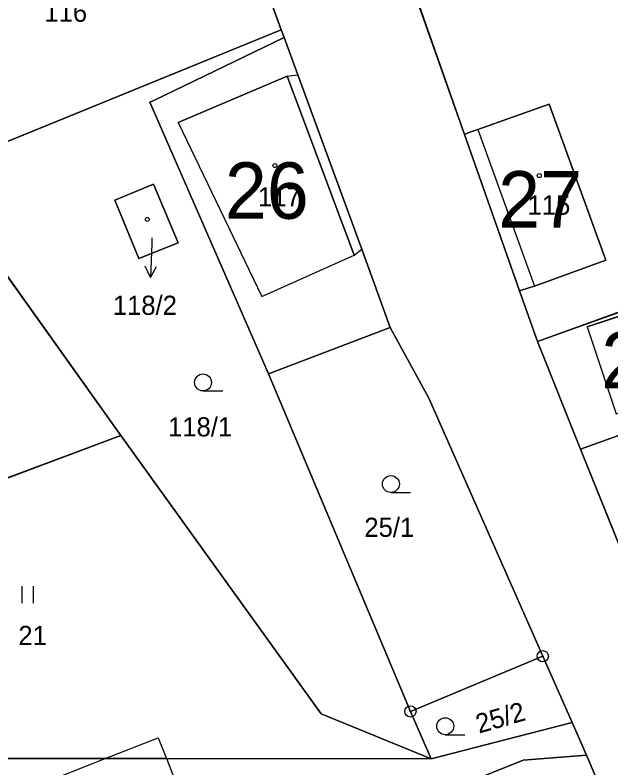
# Model space of a CAD drawing. Extents: x -689422 to -685210, y -987725 to -982160.
# Drawn here: x -686130.8 to -686078, y -987074.6 to -987007.8 of the extents above; entities that cross this region are included whole.
import ezdxf

# ---------------------------------------------------------------- set-up
doc = ezdxf.new("R2010")
doc.units = 0
for name, color, linetype in [('KN_Budovy', 7, 'Continuous'), ('KN_Budovy_cisla_domovni', 7, 'Continuous'), ('KN_Hranice_parcel', 7, 'Continuous'), ('KN_Hranice_parcel_vnitrni_kresba', 7, 'Continuous'), ('KN_Parcelni cisla', 7, 'Continuous'), ('KN_Parcelni cisla_sipky', 7, 'Continuous'), ('KN_Polygon parcely', 7, 'Continuous'), ('KN_POZEMKY_OSTATNI PLOCHA', 7, 'Continuous'), ('KN_POZEMKY_TTP', 7, 'Continuous'), ('KN_POZEMKY_ZAHRADA', 7, 'Continuous'), ('KN_POZEMKY_ZASTAVENA PLOCHA', 7, 'Continuous'), ('KN_VYUZITI_16_ostatni plocha_silnice', 7, 'Continuous'), ('KN_VYUZITI_17_ostatni plocha_ostatni komunikace', 7, 'Continuous'), ('KN_VYUZITI_23_ostatni plocha_manipulacni plocha', 7, 'Continuous'), ('KN_Značky bodu BP', 7, 'Continuous'), ('KN_Značky budov', 7, 'Continuous'), ('KN_Značky kultur', 7, 'Continuous')]:
    doc.layers.add(name, color=color, linetype=linetype)

msp = doc.modelspace()

# ---------------------------------------------------------------- linework, layer by layer
at = {"layer": 'KN_Budovy'}
for points in [[(-686116.36, -987017.37), (-686108.96, -987032.81), (-686100.74, -987029.12), (-686106.7, -987013.25)], [(-686089.79, -987017.98), (-686084.74, -987031.87), (-686078.42, -987029.57), (-686083.44, -987015.75)], [(-686118.56, -987022.83), (-686121.98, -987024.25), (-686119.87, -987029.42), (-686116.37, -987028.04)], [(-686071.77, -987034.78), (-686072.39, -987032.93), (-686080.08, -987035.5), (-686077.52, -987043.22), (-686069.8, -987040.58), (-686070.91, -987037.31), (-686069.46, -987036.81), (-686070.32, -987034.29)]]:
    msp.add_lwpolyline(points, close=True, dxfattribs=at)
at = {"layer": 'KN_Hranice_parcel'}
for p, q in [((-686115.2, -986987.3), (-686107.22, -987009.14)), ((-686090.96, -987018.42), (-686097.69, -986999.31)), ((-686138.15, -987021.74), (-686107.22, -987009.14)), ((-686107.22, -987009.14), (-686106.96, -987009.84)), ((-686086.08, -987032.29), (-686090.96, -987018.42)), ((-686121.46, -987045.14), (-686138.15, -987021.74)), ((-686084.5, -987036.79), (-686086.08, -987032.29)), ((-686108.34, -987039.67), (-686097.55, -987035.55)), ((-686084.5, -987036.79), (-686080.66, -987046.34)), ((-686095.76, -987069.6), (-686108.34, -987039.67)), ((-686067.83, -987041.72), (-686080.66, -987046.34)), ((-686121.46, -987045.14), (-686164.44, -987061.16)), ((-686080.66, -987046.34), (-686075.94, -987058.09)), ((-686095.76, -987069.6), (-686084.02, -987064.7)), ((-686084.02, -987064.7), (-686081.41, -987070.59)), ((-686093.91, -987073.8), (-686095.76, -987069.6)), ((-686081.41, -987070.59), (-686093.91, -987073.8)), ((-686081.41, -987070.59), (-686080.13, -987073.48)), ((-686080.13, -987073.48), (-686079.38, -987075.29))]:
    msp.add_line(p, q, dxfattribs=at)
for points in [[(-686106.96, -987009.84), (-686118.46, -987015.39), (-686118.87, -987015.57), (-686108.34, -987039.67)], [(-686106.96, -987009.84), (-686105.76, -987013.13), (-686100.06, -987028.6), (-686097.55, -987035.55)], [(-686090.96, -987018.42), (-686090.48, -987018.24), (-686089.79, -987017.98), (-686083.44, -987015.75), (-686078.42, -987029.57), (-686084.74, -987031.87), (-686085.16, -987032), (-686086.08, -987032.29)], [(-686118.56, -987022.83), (-686116.37, -987028.04), (-686119.87, -987029.42), (-686121.98, -987024.25), (-686118.56, -987022.83)], [(-686071.08, -987032.05), (-686072.85, -987032.6), (-686083.42, -987036.41), (-686084.5, -987036.79)], [(-686097.55, -987035.55), (-686094.14, -987041.82), (-686084.02, -987064.7)], [(-686093.91, -987073.8), (-686103.67, -987069.8), (-686121.46, -987045.14)], [(-686164.44, -987061.16), (-686141.09, -987073.76), (-686122.84, -987073.78), (-686117.41, -987073.78), (-686093.91, -987073.8)], [(-686094.88, -987081.5), (-686091.35, -987076.18), (-686085.76, -987073.93), (-686080.13, -987073.48)]]:
    msp.add_lwpolyline(points, dxfattribs=at)
at = {"layer": 'KN_Hranice_parcel_vnitrni_kresba'}
for p, q in [((-686116.36, -987017.37), (-686106.7, -987013.25)), ((-686106.7, -987013.25), (-686105.76, -987013.13)), ((-686106.7, -987013.25), (-686100.74, -987029.12)), ((-686116.36, -987017.37), (-686108.96, -987032.81)), ((-686089.79, -987017.98), (-686084.74, -987031.87)), ((-686100.74, -987029.12), (-686100.06, -987028.6)), ((-686108.96, -987032.81), (-686100.74, -987029.12)), ((-686080.08, -987035.5), (-686072.39, -987032.93)), ((-686080.08, -987035.5), (-686077.52, -987043.22)), ((-686122.84, -987073.78), (-686118.14, -987071.93)), ((-686118.14, -987071.93), (-686117.41, -987073.78)), ((-686129, -987076.19), (-686122.84, -987073.78)), ((-686117.41, -987073.78), (-686115.8, -987077.89))]:
    msp.add_line(p, q, dxfattribs=at)
at = {"layer": 'KN_Parcelni cisla_sipky'}
for p, q in [((-686118.72, -987028.13), (-686118.825, -987031.129)), ((-686118.7, -987027.61), (-686118.72, -987028.13)), ((-686118.825, -987031.129), (-686119.29, -987030.111)), ((-686118.825, -987031.129), (-686118.289, -987030.146))]:
    msp.add_line(p, q, dxfattribs=at)
at = {"layer": 'KN_Polygon parcely'}
for points in [[(-686138.15, -987021.74), (-686150.92, -987003.84), (-686167.17, -986981.44), (-686169.56, -987057.31), (-686164.44, -987061.16), (-686121.46, -987045.14)], [(-686107.22, -987009.14), (-686115.2, -986987.3), (-686128.54, -986993.44), (-686131.79, -986994.95), (-686150.92, -987003.84), (-686138.15, -987021.74)], [(-686071.08, -987032.05), (-686058.93, -987028.09), (-686057.95, -987027.77), (-686058.05, -987027.25), (-686064.65, -986989.12), (-686081.41, -986994.33), (-686097.69, -986999.31), (-686090.96, -987018.42), (-686090.48, -987018.24), (-686089.79, -987017.98), (-686083.44, -987015.75), (-686078.42, -987029.57), (-686084.74, -987031.87), (-686085.16, -987032), (-686086.08, -987032.29), (-686084.5, -987036.79), (-686083.42, -987036.41), (-686072.85, -987032.6)], [(-686095.76, -987069.6), (-686108.34, -987039.67), (-686118.87, -987015.57), (-686118.46, -987015.39), (-686106.96, -987009.84), (-686107.22, -987009.14), (-686138.15, -987021.74), (-686121.46, -987045.14), (-686103.67, -987069.8), (-686093.91, -987073.8)], [(-686118.46, -987015.39), (-686118.87, -987015.57), (-686108.34, -987039.67), (-686097.55, -987035.55), (-686100.06, -987028.6), (-686105.76, -987013.13), (-686106.96, -987009.84)], [(-686086.08, -987032.29), (-686085.16, -987032), (-686084.74, -987031.87), (-686078.42, -987029.57), (-686083.44, -987015.75), (-686089.79, -987017.98), (-686090.48, -987018.24), (-686090.96, -987018.42)], [(-686118.56, -987022.83), (-686116.37, -987028.04), (-686119.87, -987029.42), (-686121.98, -987024.25)], [(-686118.56, -987022.83), (-686121.98, -987024.25), (-686119.87, -987029.42), (-686116.37, -987028.04)], [(-686069.46, -987036.81), (-686070.32, -987034.29), (-686071.08, -987032.05), (-686072.85, -987032.6), (-686083.42, -987036.41), (-686084.5, -987036.79), (-686080.66, -987046.34), (-686067.83, -987041.72)], [(-686095.76, -987069.6), (-686084.02, -987064.7), (-686094.14, -987041.82), (-686097.55, -987035.55), (-686108.34, -987039.67)], [(-686075.94, -987058.09), (-686063.19, -987052.43), (-686067.83, -987041.72), (-686080.66, -987046.34)], [(-686141.09, -987073.76), (-686122.84, -987073.78), (-686117.41, -987073.78), (-686093.91, -987073.8), (-686103.67, -987069.8), (-686121.46, -987045.14), (-686164.44, -987061.16)], [(-686135.99, -987096.12), (-686124.04, -987090.62), (-686117.66, -987087.74), (-686094.88, -987081.5), (-686091.35, -987076.18), (-686085.76, -987073.93), (-686080.13, -987073.48), (-686081.41, -987070.59), (-686093.91, -987073.8), (-686117.41, -987073.78), (-686122.84, -987073.78), (-686141.09, -987073.76), (-686164.44, -987061.16), (-686146.5, -987089.5), (-686139.73, -987097.8)], [(-686081.41, -987070.59), (-686084.02, -987064.7), (-686095.76, -987069.6), (-686093.91, -987073.8)], [(-686094.88, -987081.5), (-686079.38, -987075.29), (-686080.13, -987073.48), (-686085.76, -987073.93), (-686091.35, -987076.18)]]:
    msp.add_lwpolyline(points, close=True, dxfattribs=at)
for points in [[(-686115.2, -986987.3), (-686107.22, -987009.14), (-686106.96, -987009.84), (-686105.76, -987013.13), (-686100.06, -987028.6), (-686097.55, -987035.55), (-686094.14, -987041.82), (-686084.02, -987064.7), (-686081.41, -987070.59), (-686080.13, -987073.48), (-686079.38, -987075.29), (-686070.14, -987099.36), (-686068.78, -987101.64), (-686056.17, -987116.86), (-686038.83, -987125.06)], [(-685836.82, -987141.27), (-686005, -987118.32), (-686041.83, -987106.17), (-686052.84, -987097.52), (-686058.81, -987092.85), (-686061.49, -987085.48), (-686064.52, -987080.49), (-686065.84, -987078.1), (-686071.7, -987067.5), (-686075.47, -987059.13), (-686075.94, -987058.09), (-686080.66, -987046.34), (-686084.5, -987036.79), (-686086.08, -987032.29), (-686090.96, -987018.42), (-686097.69, -986999.31)]]:
    msp.add_lwpolyline(points, dxfattribs=at)
at = {"layer": 'KN_POZEMKY_OSTATNI PLOCHA'}
for p, q in [((-686107.22, -987009.14), (-686115.2, -986987.3)), ((-686097.69, -986999.31), (-686090.96, -987018.42)), ((-686106.96, -987009.84), (-686107.22, -987009.14)), ((-686105.76, -987013.13), (-686106.96, -987009.84)), ((-686100.06, -987028.6), (-686105.76, -987013.13)), ((-686090.96, -987018.42), (-686086.08, -987032.29)), ((-686097.55, -987035.55), (-686100.06, -987028.6)), ((-686086.08, -987032.29), (-686084.5, -987036.79)), ((-686094.14, -987041.82), (-686097.55, -987035.55)), ((-686084.5, -987036.79), (-686080.66, -987046.34)), ((-686084.02, -987064.7), (-686094.14, -987041.82)), ((-686080.66, -987046.34), (-686075.94, -987058.09)), ((-686081.41, -987070.59), (-686084.02, -987064.7)), ((-686093.91, -987073.8), (-686081.41, -987070.59)), ((-686080.13, -987073.48), (-686081.41, -987070.59)), ((-686081.41, -987070.59), (-686080.13, -987073.48)), ((-686085.76, -987073.93), (-686080.13, -987073.48)), ((-686080.13, -987073.48), (-686085.76, -987073.93)), ((-686080.13, -987073.48), (-686079.38, -987075.29)), ((-686079.38, -987075.29), (-686080.13, -987073.48)), ((-686141.09, -987073.76), (-686122.84, -987073.78)), ((-686122.84, -987073.78), (-686117.41, -987073.78)), ((-686117.41, -987073.78), (-686093.91, -987073.8)), ((-686091.35, -987076.18), (-686085.76, -987073.93)), ((-686085.76, -987073.93), (-686091.35, -987076.18))]:
    msp.add_line(p, q, dxfattribs=at)
at = {"layer": 'KN_POZEMKY_TTP'}
for p, q in [((-686138.15, -987021.74), (-686121.46, -987045.14)), ((-686164.44, -987061.16), (-686121.46, -987045.14)), ((-686121.46, -987045.14), (-686164.44, -987061.16)), ((-686121.46, -987045.14), (-686103.67, -987069.8)), ((-686103.67, -987069.8), (-686093.91, -987073.8)), ((-686122.84, -987073.78), (-686141.09, -987073.76)), ((-686117.41, -987073.78), (-686122.84, -987073.78)), ((-686093.91, -987073.8), (-686117.41, -987073.78))]:
    msp.add_line(p, q, dxfattribs=at)
at = {"layer": 'KN_POZEMKY_ZAHRADA'}
for p, q in [((-686115.2, -986987.3), (-686107.22, -987009.14)), ((-686090.96, -987018.42), (-686097.69, -986999.31)), ((-686107.22, -987009.14), (-686138.15, -987021.74)), ((-686138.15, -987021.74), (-686107.22, -987009.14)), ((-686107.22, -987009.14), (-686106.96, -987009.84)), ((-686106.96, -987009.84), (-686118.46, -987015.39)), ((-686118.46, -987015.39), (-686118.87, -987015.57)), ((-686118.87, -987015.57), (-686108.34, -987039.67)), ((-686083.44, -987015.75), (-686089.79, -987017.98)), ((-686078.42, -987029.57), (-686083.44, -987015.75)), ((-686089.79, -987017.98), (-686090.48, -987018.24)), ((-686090.48, -987018.24), (-686090.96, -987018.42)), ((-686121.46, -987045.14), (-686138.15, -987021.74)), ((-686118.56, -987022.83), (-686121.98, -987024.25)), ((-686116.37, -987028.04), (-686118.56, -987022.83)), ((-686121.98, -987024.25), (-686119.87, -987029.42)), ((-686119.87, -987029.42), (-686116.37, -987028.04)), ((-686084.74, -987031.87), (-686078.42, -987029.57)), ((-686086.08, -987032.29), (-686085.16, -987032)), ((-686085.16, -987032), (-686084.74, -987031.87)), ((-686084.5, -987036.79), (-686086.08, -987032.29)), ((-686072.85, -987032.6), (-686083.42, -987036.41)), ((-686108.34, -987039.67), (-686097.55, -987035.55)), ((-686097.55, -987035.55), (-686094.14, -987041.82)), ((-686083.42, -987036.41), (-686084.5, -987036.79)), ((-686108.34, -987039.67), (-686095.76, -987069.6)), ((-686095.76, -987069.6), (-686108.34, -987039.67)), ((-686094.14, -987041.82), (-686084.02, -987064.7)), ((-686080.66, -987046.34), (-686067.83, -987041.72)), ((-686103.67, -987069.8), (-686121.46, -987045.14)), ((-686075.94, -987058.09), (-686080.66, -987046.34)), ((-686084.02, -987064.7), (-686095.76, -987069.6)), ((-686095.76, -987069.6), (-686084.02, -987064.7)), ((-686084.02, -987064.7), (-686081.41, -987070.59)), ((-686093.91, -987073.8), (-686103.67, -987069.8)), ((-686095.76, -987069.6), (-686093.91, -987073.8)), ((-686093.91, -987073.8), (-686095.76, -987069.6)), ((-686081.41, -987070.59), (-686093.91, -987073.8))]:
    msp.add_line(p, q, dxfattribs=at)
at = {"layer": 'KN_POZEMKY_ZASTAVENA PLOCHA'}
for p, q in [((-686118.46, -987015.39), (-686106.96, -987009.84)), ((-686106.96, -987009.84), (-686105.76, -987013.13)), ((-686105.76, -987013.13), (-686100.06, -987028.6)), ((-686118.87, -987015.57), (-686118.46, -987015.39)), ((-686108.34, -987039.67), (-686118.87, -987015.57)), ((-686089.79, -987017.98), (-686083.44, -987015.75)), ((-686083.44, -987015.75), (-686078.42, -987029.57)), ((-686090.48, -987018.24), (-686089.79, -987017.98)), ((-686090.96, -987018.42), (-686090.48, -987018.24)), ((-686086.08, -987032.29), (-686090.96, -987018.42)), ((-686121.98, -987024.25), (-686118.56, -987022.83)), ((-686118.56, -987022.83), (-686116.37, -987028.04)), ((-686119.87, -987029.42), (-686121.98, -987024.25)), ((-686116.37, -987028.04), (-686119.87, -987029.42)), ((-686100.06, -987028.6), (-686097.55, -987035.55)), ((-686078.42, -987029.57), (-686084.74, -987031.87)), ((-686085.16, -987032), (-686086.08, -987032.29)), ((-686084.74, -987031.87), (-686085.16, -987032)), ((-686083.42, -987036.41), (-686072.85, -987032.6)), ((-686097.55, -987035.55), (-686108.34, -987039.67)), ((-686084.5, -987036.79), (-686083.42, -987036.41)), ((-686080.66, -987046.34), (-686084.5, -987036.79)), ((-686067.83, -987041.72), (-686080.66, -987046.34))]:
    msp.add_line(p, q, dxfattribs=at)
at = {"layer": 'KN_VYUZITI_16_ostatni plocha_silnice'}
for p, q in [((-686107.22, -987009.14), (-686115.2, -986987.3)), ((-686097.69, -986999.31), (-686090.96, -987018.42)), ((-686106.96, -987009.84), (-686107.22, -987009.14)), ((-686105.76, -987013.13), (-686106.96, -987009.84)), ((-686100.06, -987028.6), (-686105.76, -987013.13)), ((-686090.96, -987018.42), (-686086.08, -987032.29)), ((-686097.55, -987035.55), (-686100.06, -987028.6)), ((-686086.08, -987032.29), (-686084.5, -987036.79)), ((-686094.14, -987041.82), (-686097.55, -987035.55)), ((-686084.5, -987036.79), (-686080.66, -987046.34)), ((-686084.02, -987064.7), (-686094.14, -987041.82)), ((-686080.66, -987046.34), (-686075.94, -987058.09)), ((-686081.41, -987070.59), (-686084.02, -987064.7)), ((-686080.13, -987073.48), (-686081.41, -987070.59)), ((-686079.38, -987075.29), (-686080.13, -987073.48))]:
    msp.add_line(p, q, dxfattribs=at)
at = {"layer": 'KN_VYUZITI_17_ostatni plocha_ostatni komunikace'}
for p, q in [((-686093.91, -987073.8), (-686081.41, -987070.59)), ((-686081.41, -987070.59), (-686080.13, -987073.48)), ((-686080.13, -987073.48), (-686085.76, -987073.93)), ((-686141.09, -987073.76), (-686122.84, -987073.78)), ((-686122.84, -987073.78), (-686117.41, -987073.78)), ((-686117.41, -987073.78), (-686093.91, -987073.8)), ((-686085.76, -987073.93), (-686091.35, -987076.18))]:
    msp.add_line(p, q, dxfattribs=at)
at = {"layer": 'KN_VYUZITI_23_ostatni plocha_manipulacni plocha'}
for p, q in [((-686085.76, -987073.93), (-686080.13, -987073.48)), ((-686080.13, -987073.48), (-686079.38, -987075.29)), ((-686091.35, -987076.18), (-686085.76, -987073.93))]:
    msp.add_line(p, q, dxfattribs=at)
at = {"layer": 'KN_Značky bodu BP'}
for centre, radius in [((-686084.02, -987064.7), 0.5), ((-686084.02, -987064.7), 0.0303), ((-686095.76, -987069.6), 0.5), ((-686095.76, -987069.6), 0.0303)]:
    msp.add_circle(centre, radius, dxfattribs=at)
at = {"layer": 'KN_Značky budov'}
for centre in [(-686107.787, -987021.189), (-686084.327, -987022.079), (-686119.117, -987025.969)]:
    msp.add_circle(centre, 0.175, dxfattribs=at)
at = {"layer": 'KN_Značky kultur'}
for p, q in [((-686114.163, -987041.17), (-686112.413, -987041.17)), ((-686097.493, -987050.18), (-686095.743, -987050.18)), ((-686130.221, -987059.99), (-686130.221, -987058.49)), ((-686129.22, -987059.99), (-686129.22, -987058.49)), ((-686092.673, -987071.66), (-686090.923, -987071.66))]:
    msp.add_line(p, q, dxfattribs=at)
for centre in [(-686114.163, -987040.42), (-686097.493, -987049.43), (-686092.673, -987070.91)]:
    msp.add_circle(centre, 0.75, dxfattribs=at)

# ---------------------------------------------------------------- texts
at = {"layer": 'KN_Budovy_cisla_domovni'}
for s, p in [('26', (-686112.221, -987025.904)), ('27', (-686087.975, -987026.684)), ('28', (-686078.822, -987040.949))]:
    msp.add_text(s, height=5, dxfattribs=at).set_placement(p)
at = {"layer": 'KN_Parcelni cisla'}
for s, p in [('116', (-686128.24, -987008.44)), ('117', (-686109.29, -987024.81)), ('115', (-686085.37, -987025.54)), ('118/2', (-686122.168, -987034.43)), ('118/1', (-686117.268, -987045.21)), ('25/1', (-686099.849, -987054.12)), ('21', (-686130.55, -987063.71))]:
    msp.add_text(s, height=1.7, dxfattribs=at).set_placement(p)
msp.add_text('25/2', height=1.7, rotation=16, dxfattribs=at).set_placement((-686089.682, -987071.567))

doc.saveas('drawing.dxf')
